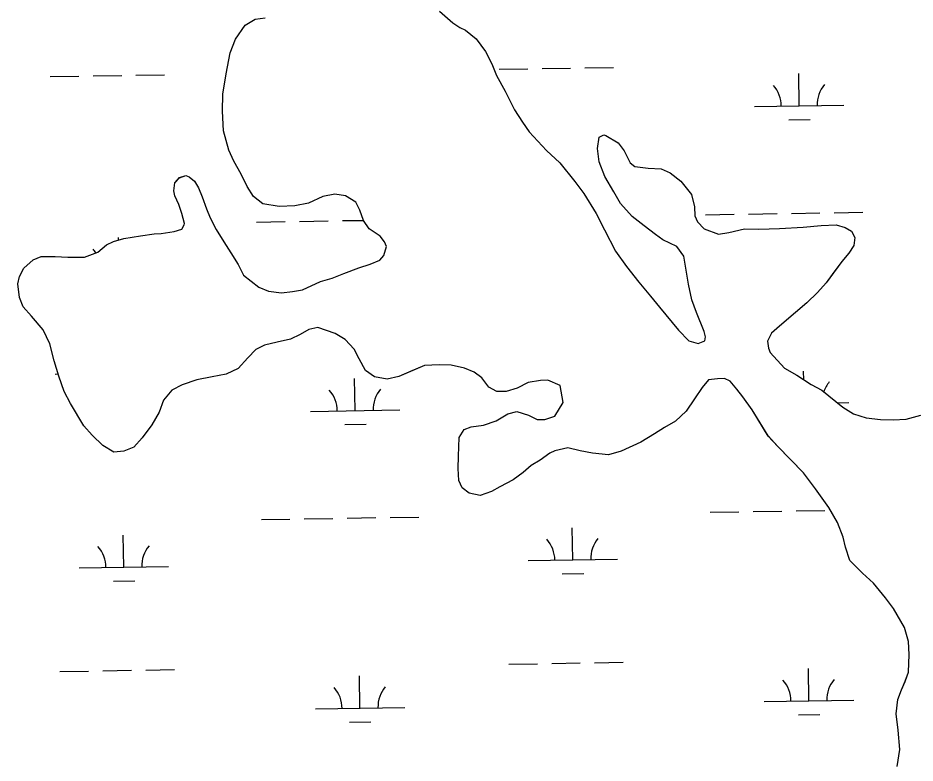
# Model space of a CAD drawing. Extents: x 3855477 to 3893699, y 299188 to 325115.
# Drawn here: x 3878598 to 3879601, y 308792 to 309625 of the extents above; entities that cross this region are included whole.
import ezdxf

# ---------------------------------------------------------------- set-up
doc = ezdxf.new("R2010")
doc.units = 0
doc.layers.add('V-TOPO-SHOR', color=7, linetype='Continuous')
doc.layers.add('V-WETL-SWMP', color=7, linetype='Continuous')

msp = doc.modelspace()

# ---------------------------------------------------------------- linework, layer by layer
at = {"layer": 'V-TOPO-SHOR'}
for points in [[(3879069.3, 309633), (3879084.3, 309620), (3879092.2, 309614.6), (3879098.4, 309611.9), (3879110.4, 309602.1), (3879120.7, 309587.7), (3879127.8, 309573.9), (3879132.9, 309561.1), (3879142.6, 309543.5), (3879153.3, 309522.8), (3879162, 309508.9), (3879169.7, 309498.2), (3879188.8, 309477.3), (3879203.9, 309463.3), (3879220.4, 309442.5), (3879230.7, 309429.1), (3879244.5, 309406.7), (3879253.7, 309388.6), (3879265.9, 309364.6), (3879278.3, 309347.5), (3879292.2, 309329.9), (3879305.1, 309314.3), (3879315.4, 309302), (3879336.6, 309276.3), (3879348, 309264.5), (3879358.5, 309261.2), (3879365.9, 309264.2), (3879366.5, 309268.9), (3879365, 309274.8), (3879356.4, 309296), (3879351.4, 309310.3), (3879347.5, 309327.8), (3879342.3, 309359), (3879334.6, 309369.7), (3879318.9, 309377.4), (3879310.6, 309383.3), (3879298.1, 309393.1), (3879284.5, 309403.3), (3879271.6, 309417.8), (3879264, 309431.1), (3879254.2, 309448.2), (3879247.7, 309464.6), (3879245.8, 309479.4), (3879247.6, 309492.1), (3879253, 309494.6), (3879255.1, 309494), (3879269.2, 309485.9), (3879275.9, 309476.8), (3879282.5, 309463.5), (3879287.7, 309459.2), (3879302.4, 309457.3), (3879317.2, 309456.5), (3879327.1, 309452.1), (3879339.1, 309443), (3879350.9, 309428), (3879354.4, 309414.2), (3879354.7, 309404.2), (3879357.8, 309397.3), (3879365, 309389.7), (3879381.2, 309383.6), (3879392.9, 309385.5), (3879410.4, 309389.4), (3879426.2, 309389.2)], [(3879002.5, 309354.6), (3879006.9, 309359.8), (3879010.2, 309369.8), (3879007.7, 309375.1), (3879003, 309381.5), (3878990.5, 309389.6), (3878984.4, 309398.7), (3878980.3, 309410.4), (3878975.8, 309419.5), (3878964.3, 309426.5), (3878952.2, 309428.3), (3878939, 309425.9), (3878923, 309418.3), (3878907.6, 309415.4), (3878890.2, 309414.7), (3878871.8, 309417.6), (3878861.4, 309425.7), (3878854.2, 309436.9), (3878847.6, 309450.8), (3878839.5, 309465.2), (3878833.9, 309477.4), (3878827.9, 309499.1), (3878826.8, 309521.3), (3878827.1, 309540.3), (3878830.7, 309562.9), (3878835.3, 309586.5), (3878841.4, 309601.7), (3878852.2, 309617.4), (3878863.4, 309624), (3878874.5, 309625.4)], [(3879168.3, 309217.7), (3879156.1, 309211.5), (3879143.9, 309207.5), (3879133.3, 309207.7), (3879124.5, 309212.6), (3879116.7, 309222.8), (3879107.9, 309229.3), (3879097.4, 309233.7), (3879082.2, 309237.1), (3879069, 309237.4), (3879052.6, 309236.6), (3879038.3, 309230.6), (3879023.9, 309224.5), (3879010.7, 309221.6), (3878996.5, 309223.9), (3878986.6, 309231), (3878979.5, 309244.3), (3878973.8, 309254.9), (3878964, 309265.7), (3878952.5, 309272.7), (3878933.1, 309279.4), (3878923.1, 309276.9), (3878913.5, 309271.3), (3878902.8, 309266.2), (3878888, 309262.8), (3878873.7, 309259.4), (3878864.1, 309254.8), (3878855, 309245.5), (3878844.2, 309233.5), (3878830.9, 309226.9), (3878815.1, 309224), (3878798.1, 309220.7), (3878781.7, 309215.1), (3878769.9, 309209), (3878760.8, 309198.1), (3878755.8, 309184.5), (3878747.6, 309170.4), (3878736.8, 309155.8), (3878727.7, 309145.4), (3878716.5, 309140.9), (3878705.4, 309140), (3878692.9, 309147.1), (3878681, 309159), (3878671.7, 309169.1), (3878656.8, 309194.2), (3878649.7, 309207.5), (3878643.7, 309225), (3878638.7, 309242), (3878633.8, 309261.1), (3878626.1, 309276.5), (3878613.2, 309292), (3878603.9, 309302.2), (3878599.9, 309312.8), (3878598, 309328.2), (3878599.8, 309336.1), (3878604.7, 309345.5), (3878614.9, 309354.8), (3878623.9, 309358.8), (3878639.7, 309358.5), (3878654, 309357.8), (3878672.4, 309358), (3878687.3, 309363.5), (3878696.9, 309371.7), (3878704.9, 309375.3), (3878716.6, 309378.8), (3878735.1, 309381.6), (3878750.4, 309384), (3878758.3, 309384.4), (3878772.6, 309386.7), (3878781.1, 309389.2), (3878783.8, 309393.9), (3878784.4, 309395.5), (3878781.4, 309406.6), (3878777.9, 309416.7), (3878773.3, 309426.3), (3878772.4, 309432.1), (3878773.6, 309441), (3878778.5, 309446.8), (3878785.9, 309449.3), (3878789.6, 309447.6), (3878795.3, 309442.8), (3878799.9, 309435.3), (3878803.9, 309425.2), (3878809, 309411.9), (3878813, 309401.8), (3878819.6, 309389), (3878828.3, 309375.2), (3878836, 309362.9), (3878844.2, 309349.6), (3878850.3, 309337.9), (3878867.5, 309324.4), (3878878, 309320), (3878892.7, 309318.1), (3878904.9, 309319.5), (3878916, 309321.4), (3878936.2, 309330.5), (3878949.4, 309334.5), (3878962.2, 309339.5), (3878979.2, 309346.1), (3878991.9, 309350.1), (3879002.5, 309354.6)], [(3879426.2, 309389.2), (3879449.4, 309389.8), (3879475.8, 309391.4), (3879495.9, 309393.2), (3879512.8, 309393.9), (3879522.7, 309391.1), (3879530, 309386.8), (3879533.6, 309379.8), (3879532.4, 309370.9), (3879527, 309362.5), (3879518.9, 309353.2), (3879510.2, 309341.2), (3879501.6, 309329.3), (3879491.9, 309318.4), (3879480.1, 309307), (3879467.2, 309296.1), (3879449.5, 309280.6), (3879440.4, 309272.9), (3879436, 309264), (3879436.9, 309256), (3879439, 309251.3), (3879455, 309233.6), (3879468.6, 309225.9), (3879484.7, 309215.6), (3879496.8, 309209.1), (3879520.1, 309190.2), (3879532.1, 309182.6), (3879546.3, 309178.1), (3879562.1, 309176.3), (3879576.3, 309176), (3879591.1, 309176.8), (3879607.5, 309181.2)], [(3879580.9, 308788.2), (3879583.9, 308807.2), (3879582.2, 308828.8), (3879579.9, 308847.3), (3879581.8, 308863.1), (3879585.6, 308874.1), (3879590, 308883.6), (3879593.4, 308894), (3879594.3, 308913.5), (3879593.5, 308928.3), (3879589, 308943.7), (3879576.7, 308965), (3879568, 308976.8), (3879554.6, 308993.4), (3879542.1, 309004.7), (3879528.1, 309018.6), (3879523.1, 309033.5), (3879520.7, 309044.6), (3879514.1, 309061.1), (3879504.4, 309078.1), (3879489.5, 309099), (3879476.1, 309116.6), (3879461.1, 309132.2), (3879447.6, 309146.2), (3879436.8, 309158), (3879418.8, 309187.3), (3879408.5, 309201.7), (3879401.8, 309210.3), (3879394.1, 309219.4), (3879387.8, 309222.1), (3879379.9, 309221.7), (3879369.9, 309220.9), (3879362.8, 309212), (3879354.2, 309199.5), (3879345, 309185.5), (3879333.2, 309174.6), (3879320.9, 309167.4), (3879309.7, 309160.2), (3879294.2, 309151), (3879272.4, 309140.9), (3879258.1, 309136.9), (3879240.2, 309138.8), (3879226.5, 309141.2), (3879212.9, 309144.6), (3879198.1, 309141.2), (3879192.7, 309138.6), (3879182, 309130.9), (3879171.9, 309124.8), (3879162.8, 309117), (3879151.6, 309108.8), (3879136.7, 309101.1), (3879127.6, 309096), (3879114.9, 309091.5), (3879102.3, 309093.8), (3879094.5, 309099.8), (3879090.9, 309108.3), (3879090.1, 309121.5), (3879090.4, 309135.2), (3879091.3, 309156.3), (3879096.7, 309165.2), (3879104.7, 309168.2), (3879118.4, 309170), (3879132.7, 309175), (3879145.5, 309182.7), (3879155.6, 309185.2), (3879168.7, 309181.3), (3879178.6, 309176.3), (3879187.1, 309176.2), (3879198.2, 309180.2), (3879207.5, 309195.3), (3879204.1, 309214.4), (3879190.5, 309220.4), (3879182.1, 309220), (3879168.3, 309217.7)]]:
    msp.add_lwpolyline(points, dxfattribs=at)
at = {"layer": 'V-WETL-SWMP'}
for p, q in [((3879069.3, 309633), (3879084.3, 309620)), ((3878852.2, 309617.4), (3878863.4, 309624)), ((3878863.4, 309624), (3878874.5, 309625.4)), ((3878841.4, 309601.7), (3878852.2, 309617.4)), ((3879084.3, 309620), (3879092.2, 309614.6)), ((3879092.2, 309614.6), (3879098.4, 309611.9)), ((3879098.4, 309611.9), (3879110.4, 309602.1)), ((3878835.3, 309586.5), (3878841.4, 309601.7)), ((3879110.4, 309602.1), (3879120.7, 309587.7)), ((3878830.7, 309562.9), (3878835.3, 309586.5)), ((3879120.7, 309587.7), (3879127.8, 309573.9)), ((3879127.8, 309573.9), (3879132.9, 309561.1)), ((3878827.1, 309540.3), (3878830.7, 309562.9)), ((3879135.9, 309568), (3879167.9, 309568.6)), ((3879183.9, 309568.8), (3879215.9, 309569.3)), ((3879231.9, 309569.6), (3879263.9, 309570.1)), ((3879471.4, 309527.1), (3879470.9, 309563.1)), ((3878634, 309559.9), (3878666, 309560.4)), ((3878682, 309560.6), (3878714, 309561.2)), ((3878730, 309561.4), (3878762, 309561.9)), ((3879132.9, 309561.1), (3879142.6, 309543.5)), ((3879142.6, 309543.5), (3879153.3, 309522.8)), ((3878826.8, 309521.3), (3878827.1, 309540.3)), ((3879153.3, 309522.8), (3879162, 309508.9)), ((3879421.5, 309526.3), (3879521.4, 309527.9)), ((3878827.9, 309499.1), (3878826.8, 309521.3)), ((3879162, 309508.9), (3879169.7, 309498.2)), ((3879459.7, 309511.4), (3879483.7, 309511.8)), ((3878833.9, 309477.4), (3878827.9, 309499.1)), ((3879169.7, 309498.2), (3879188.8, 309477.3)), ((3879245.8, 309479.4), (3879247.6, 309492.1)), ((3879247.6, 309492.1), (3879253, 309494.6)), ((3879253, 309494.6), (3879255.1, 309494)), ((3879255.1, 309494), (3879269.2, 309485.9)), ((3879269.2, 309485.9), (3879275.9, 309476.8)), ((3878839.5, 309465.2), (3878833.9, 309477.4)), ((3879188.8, 309477.3), (3879203.9, 309463.3)), ((3879247.7, 309464.6), (3879245.8, 309479.4)), ((3879275.9, 309476.8), (3879282.5, 309463.5)), ((3878847.6, 309450.8), (3878839.5, 309465.2)), ((3879203.9, 309463.3), (3879220.4, 309442.5)), ((3879254.2, 309448.2), (3879247.7, 309464.6)), ((3879282.5, 309463.5), (3879287.7, 309459.2)), ((3879287.7, 309459.2), (3879302.4, 309457.3)), ((3879302.4, 309457.3), (3879317.2, 309456.5)), ((3879317.2, 309456.5), (3879327.1, 309452.1)), ((3879327.1, 309452.1), (3879339.1, 309442.9)), ((3878773.6, 309441), (3878778.5, 309446.7)), ((3878778.5, 309446.7), (3878785.9, 309449.3)), ((3878785.9, 309449.3), (3878789.6, 309447.6)), ((3878789.6, 309447.6), (3878795.3, 309442.8)), ((3878795.3, 309442.8), (3878799.9, 309435.3)), ((3878854.2, 309436.9), (3878847.6, 309450.8)), ((3879220.4, 309442.5), (3879230.7, 309429.1)), ((3879264, 309431.1), (3879254.2, 309448.2)), ((3879339.1, 309442.9), (3879350.9, 309428)), ((3878772.4, 309432.1), (3878773.6, 309441)), ((3878773.3, 309426.3), (3878772.4, 309432.1)), ((3878799.9, 309435.3), (3878803.9, 309425.2)), ((3878861.4, 309425.7), (3878854.2, 309436.9)), ((3878777.9, 309416.7), (3878773.3, 309426.3)), ((3878803.9, 309425.2), (3878809, 309411.9)), ((3878871.8, 309417.6), (3878861.4, 309425.7)), ((3878939, 309425.9), (3878923, 309418.3)), ((3878952.2, 309428.3), (3878939, 309425.9)), ((3878964.3, 309426.5), (3878952.2, 309428.3)), ((3878975.8, 309419.4), (3878964.3, 309426.5)), ((3879230.7, 309429.1), (3879244.5, 309406.7)), ((3879271.6, 309417.8), (3879264, 309431.1)), ((3879350.9, 309428), (3879354.4, 309414.2)), ((3878781.4, 309406.6), (3878777.9, 309416.7)), ((3878809, 309411.9), (3878813, 309401.8)), ((3878890.2, 309414.7), (3878871.8, 309417.6)), ((3878907.6, 309415.4), (3878890.2, 309414.7)), ((3878923, 309418.3), (3878907.6, 309415.4)), ((3878980.3, 309410.4), (3878975.8, 309419.4)), ((3879284.5, 309403.3), (3879271.6, 309417.8)), ((3879354.4, 309414.2), (3879354.7, 309404.2)), ((3878784.4, 309395.5), (3878781.4, 309406.6)), ((3878813, 309401.8), (3878819.6, 309389)), ((3878984.4, 309398.7), (3878980.3, 309410.4)), ((3879244.5, 309406.7), (3879253.7, 309388.6)), ((3879298.1, 309393.1), (3879284.5, 309403.3)), ((3879354.7, 309404.2), (3879357.8, 309397.3)), ((3879366.6, 309405.3), (3879398.6, 309405.8)), ((3879414.6, 309406.1), (3879446.6, 309406.6)), ((3879462.6, 309406.8), (3879494.6, 309407.4)), ((3879510.6, 309407.6), (3879542.5, 309408.1)), ((3878781.1, 309389.2), (3878783.8, 309393.9)), ((3878783.8, 309393.9), (3878784.4, 309395.5)), ((3878864.7, 309397.1), (3878896.7, 309397.6)), ((3878912.7, 309397.9), (3878944.7, 309398.4)), ((3878960.7, 309398.7), (3878984.2, 309399)), ((3878990.5, 309389.6), (3878984.4, 309398.7)), ((3879310.6, 309383.3), (3879298.1, 309393.1)), ((3879357.8, 309397.3), (3879365, 309389.7)), ((3879475.8, 309391.4), (3879495.9, 309393.2)), ((3879495.9, 309393.2), (3879512.8, 309393.9)), ((3879512.8, 309393.9), (3879522.7, 309391.1)), ((3878735.1, 309381.6), (3878750.4, 309384)), ((3878750.4, 309384), (3878758.3, 309384.3)), ((3878758.3, 309384.3), (3878772.6, 309386.7)), ((3878772.6, 309386.7), (3878781.1, 309389.2)), ((3878819.6, 309389), (3878828.3, 309375.2)), ((3879003, 309381.5), (3878990.5, 309389.6)), ((3879253.7, 309388.6), (3879265.9, 309364.6)), ((3879318.9, 309377.4), (3879310.6, 309383.3)), ((3879365, 309389.7), (3879381.2, 309383.6)), ((3879381.2, 309383.6), (3879392.9, 309385.5)), ((3879392.9, 309385.5), (3879410.4, 309389.4)), ((3879410.4, 309389.4), (3879426.2, 309389.2)), ((3879426.2, 309389.2), (3879449.4, 309389.8)), ((3879449.4, 309389.8), (3879475.8, 309391.4)), ((3879522.7, 309391.1), (3879530, 309386.8)), ((3879530, 309386.8), (3879533.6, 309379.8)), ((3878687.3, 309363.5), (3878696.9, 309371.7)), ((3878696.9, 309371.7), (3878704.9, 309375.3)), ((3878704.9, 309375.3), (3878716.6, 309378.8)), ((3878710.4, 309376.9), (3878710.4, 309379.8)), ((3878716.6, 309378.8), (3878735.1, 309381.6)), ((3878828.3, 309375.2), (3878836, 309362.9)), ((3879007.7, 309375.1), (3879003, 309381.5)), ((3879010.2, 309369.8), (3879007.7, 309375.1)), ((3879334.6, 309369.7), (3879318.9, 309377.4)), ((3879533.6, 309379.8), (3879532.4, 309370.9)), ((3878672.4, 309357.9), (3878687.3, 309363.5)), ((3878836, 309362.9), (3878844.2, 309349.6)), ((3879006.9, 309359.8), (3879010.2, 309369.8)), ((3879265.9, 309364.6), (3879278.3, 309347.5)), ((3879342.3, 309359), (3879334.6, 309369.7)), ((3879527, 309362.5), (3879518.9, 309353.2)), ((3879532.4, 309370.9), (3879527, 309362.5)), ((3878604.7, 309345.5), (3878614.9, 309354.8)), ((3878614.9, 309354.8), (3878623.9, 309358.8)), ((3878623.9, 309358.8), (3878639.7, 309358.5)), ((3878639.7, 309358.5), (3878654, 309357.8)), ((3878654, 309357.8), (3878672.4, 309357.9)), ((3878991.9, 309350.1), (3879002.5, 309354.6)), ((3879002.5, 309354.6), (3879006.9, 309359.8)), ((3879347.5, 309327.8), (3879342.3, 309359)), ((3879518.9, 309353.2), (3879501.6, 309329.2)), ((3878599.8, 309336.1), (3878604.7, 309345.5)), ((3878844.2, 309349.6), (3878850.3, 309337.9)), ((3878962.2, 309339.5), (3878979.2, 309346.1)), ((3878979.2, 309346.1), (3878991.9, 309350.1)), ((3879278.3, 309347.5), (3879292.2, 309329.9)), ((3878598, 309328.2), (3878599.8, 309336.1)), ((3878850.3, 309337.9), (3878867.5, 309324.4)), ((3878936.2, 309330.5), (3878949.4, 309334.5)), ((3878949.4, 309334.5), (3878962.2, 309339.5)), ((3878599.9, 309312.8), (3878598, 309328.2)), ((3878867.5, 309324.4), (3878878, 309319.9)), ((3878916, 309321.4), (3878936.2, 309330.5)), ((3879292.2, 309329.9), (3879305.1, 309314.3)), ((3879351.4, 309310.3), (3879347.5, 309327.8)), ((3879501.6, 309329.2), (3879491.9, 309318.3)), ((3878603.9, 309302.2), (3878599.9, 309312.8)), ((3878878, 309319.9), (3878892.7, 309318.1)), ((3878892.7, 309318.1), (3878904.9, 309319.5)), ((3878904.9, 309319.5), (3878916, 309321.4)), ((3879305.1, 309314.3), (3879315.4, 309302)), ((3879491.9, 309318.3), (3879480.1, 309307)), ((3878613.2, 309292), (3878603.9, 309302.2)), ((3879315.4, 309302), (3879336.6, 309276.3)), ((3879356.4, 309296), (3879351.4, 309310.3)), ((3879480.1, 309307), (3879467.2, 309296.1)), ((3878626.1, 309276.5), (3878613.2, 309292)), ((3879365, 309274.8), (3879356.4, 309296)), ((3879467.2, 309296.1), (3879449.5, 309280.6)), ((3878633.8, 309261.1), (3878626.1, 309276.5)), ((3878923.1, 309276.9), (3878913.5, 309271.3)), ((3878933.1, 309279.4), (3878923.1, 309276.9)), ((3878952.5, 309272.7), (3878933.1, 309279.4)), ((3878964, 309265.7), (3878952.5, 309272.7)), ((3879336.6, 309276.3), (3879348, 309264.5)), ((3879366.5, 309268.9), (3879365, 309274.8)), ((3879440.4, 309272.9), (3879436, 309264)), ((3879449.5, 309280.6), (3879440.4, 309272.9)), ((3878888, 309262.8), (3878873.7, 309259.4)), ((3878902.8, 309266.2), (3878888, 309262.8)), ((3878913.5, 309271.3), (3878902.8, 309266.2)), ((3878973.8, 309254.9), (3878964, 309265.7)), ((3879348, 309264.5), (3879358.5, 309261.2)), ((3879358.5, 309261.2), (3879365.9, 309264.2)), ((3879365.9, 309264.2), (3879366.5, 309268.9)), ((3879436, 309264), (3879437, 309256)), ((3878638.7, 309242), (3878633.8, 309261.1)), ((3878864.1, 309254.8), (3878855, 309245.5)), ((3878873.7, 309259.4), (3878864.1, 309254.8)), ((3878979.5, 309244.3), (3878973.8, 309254.9)), ((3879437, 309256), (3879439, 309251.3)), ((3878643.7, 309225), (3878638.7, 309242)), ((3878855, 309245.5), (3878844.2, 309233.5)), ((3878986.6, 309231), (3878979.5, 309244.3)), ((3879439, 309251.3), (3879455, 309233.6)), ((3878844.2, 309233.5), (3878830.9, 309226.9)), ((3879052.6, 309236.6), (3879023.9, 309224.5)), ((3879069, 309237.4), (3879052.6, 309236.6)), ((3879082.2, 309237.1), (3879069, 309237.4)), ((3879097.4, 309233.7), (3879082.2, 309237.1)), ((3879107.9, 309229.3), (3879097.4, 309233.7)), ((3879455, 309233.6), (3879468.6, 309225.9)), ((3878639.5, 309227.2), (3878643, 309227.3)), ((3878649.7, 309207.5), (3878643.7, 309225)), ((3878815.1, 309224), (3878798.1, 309220.7)), ((3878830.9, 309226.9), (3878815.1, 309224)), ((3878975, 309186.3), (3878974.4, 309222.3)), ((3878996.5, 309223.9), (3878986.6, 309231)), ((3879010.7, 309221.6), (3878996.5, 309223.9)), ((3879023.9, 309224.5), (3879010.7, 309221.6)), ((3879116.7, 309222.8), (3879107.9, 309229.3)), ((3879124.5, 309212.6), (3879116.7, 309222.8)), ((3879379.9, 309221.7), (3879369.9, 309220.9)), ((3879387.8, 309222.1), (3879379.9, 309221.7)), ((3879394.1, 309219.4), (3879387.8, 309222.1)), ((3879468.6, 309225.9), (3879484.7, 309215.6)), ((3879476.4, 309220.9), (3879476.3, 309230.4)), ((3878781.7, 309215.1), (3878769.9, 309209)), ((3878798.1, 309220.7), (3878781.7, 309215.1)), ((3879133.3, 309207.7), (3879124.5, 309212.6)), ((3879156.1, 309211.5), (3879143.9, 309207.5)), ((3879168.3, 309217.7), (3879156.1, 309211.5)), ((3879182.1, 309220), (3879168.3, 309217.7)), ((3879190.5, 309220.4), (3879182.1, 309220)), ((3879204.1, 309214.4), (3879190.5, 309220.4)), ((3879207.5, 309195.3), (3879204.1, 309214.4)), ((3879362.8, 309212), (3879354.2, 309199.5)), ((3879369.9, 309220.9), (3879362.8, 309212)), ((3879401.8, 309210.3), (3879394.1, 309219.4)), ((3879484.7, 309215.6), (3879496.8, 309209.1)), ((3878656.8, 309194.2), (3878649.7, 309207.5)), ((3878769.9, 309209), (3878760.8, 309198.1)), ((3879143.9, 309207.5), (3879133.3, 309207.7)), ((3879408.5, 309201.7), (3879401.8, 309210.3)), ((3879418.8, 309187.3), (3879408.5, 309201.7)), ((3879496.8, 309209.1), (3879520.2, 309190.2)), ((3878671.7, 309169.1), (3878656.8, 309194.2)), ((3878760.8, 309198.1), (3878755.8, 309184.5)), ((3879198.2, 309180.2), (3879207.5, 309195.3)), ((3879354.2, 309199.5), (3879345, 309185.5)), ((3879514.1, 309195), (3879526.9, 309195.3)), ((3878755.8, 309184.5), (3878747.6, 309170.4)), ((3878925, 309185.4), (3879025, 309187.1)), ((3879132.7, 309175), (3879145.5, 309182.7)), ((3879145.5, 309182.7), (3879155.6, 309185.2)), ((3879155.6, 309185.2), (3879168.7, 309181.3)), ((3879168.7, 309181.3), (3879178.6, 309176.3)), ((3879345, 309185.5), (3879333.2, 309174.6)), ((3879436.8, 309157.9), (3879418.8, 309187.3)), ((3879520.2, 309190.2), (3879532.1, 309182.6)), ((3879532.1, 309182.6), (3879546.3, 309178.1)), ((3879591.1, 309176.8), (3879607.5, 309181.2)), ((3879118.4, 309170), (3879132.7, 309175)), ((3879178.6, 309176.3), (3879187.1, 309176.2)), ((3879187.1, 309176.2), (3879198.2, 309180.2)), ((3879333.2, 309174.6), (3879320.9, 309167.4)), ((3879546.3, 309178.1), (3879562.1, 309176.3)), ((3879562.1, 309176.3), (3879576.3, 309176)), ((3879576.3, 309176), (3879591.1, 309176.8)), ((3878681, 309158.9), (3878671.7, 309169.1)), ((3878747.6, 309170.4), (3878736.8, 309155.8)), ((3878963.3, 309170.6), (3878987.3, 309171)), ((3879091.3, 309156.3), (3879096.7, 309165.1)), ((3879096.7, 309165.1), (3879104.7, 309168.2)), ((3879104.7, 309168.2), (3879118.4, 309170)), ((3879320.9, 309167.4), (3879309.7, 309160.2)), ((3878692.9, 309147.1), (3878681, 309158.9)), ((3878736.8, 309155.8), (3878727.7, 309145.4)), ((3879090.4, 309135.2), (3879091.3, 309156.3)), ((3879294.2, 309151), (3879272.4, 309140.9)), ((3879309.7, 309160.2), (3879294.2, 309151)), ((3879447.6, 309146.1), (3879436.8, 309157.9)), ((3878705.4, 309140), (3878692.9, 309147.1)), ((3878727.7, 309145.4), (3878716.5, 309140.9)), ((3879198.1, 309141.2), (3879192.7, 309138.6)), ((3879212.9, 309144.6), (3879198.1, 309141.2)), ((3879226.5, 309141.2), (3879212.9, 309144.6)), ((3879240.2, 309138.8), (3879226.5, 309141.2)), ((3879476.1, 309116.6), (3879447.6, 309146.1)), ((3878716.5, 309140.9), (3878705.4, 309140)), ((3879090.1, 309121.5), (3879090.4, 309135.2)), ((3879192.7, 309138.6), (3879182, 309130.9)), ((3879258.1, 309136.9), (3879240.2, 309138.8)), ((3879272.4, 309140.9), (3879258.1, 309136.9)), ((3879090.9, 309108.3), (3879090.1, 309121.5)), ((3879171.9, 309124.8), (3879162.8, 309117)), ((3879182, 309130.9), (3879171.9, 309124.8)), ((3879162.8, 309117), (3879151.6, 309108.8)), ((3879489.5, 309099), (3879476.1, 309116.6)), ((3879094.5, 309099.8), (3879090.9, 309108.3)), ((3879136.7, 309101.1), (3879127.6, 309096)), ((3879151.6, 309108.8), (3879136.7, 309101.1)), ((3879102.3, 309093.8), (3879094.5, 309099.8)), ((3879114.9, 309091.5), (3879102.3, 309093.8)), ((3879127.6, 309096), (3879114.9, 309091.5)), ((3879504.4, 309078.1), (3879489.5, 309099)), ((3879372, 309072.6), (3879404, 309073.2)), ((3879420, 309073.4), (3879452, 309073.9)), ((3879468, 309074.2), (3879500, 309074.7)), ((3879514.1, 309061.1), (3879504.4, 309078.1)), ((3878870.2, 309064.5), (3878902.1, 309065)), ((3878918.1, 309065.3), (3878950.1, 309065.8)), ((3878966.1, 309066), (3878998.1, 309066.6)), ((3879014.1, 309066.8), (3879046.1, 309067.3)), ((3879520.7, 309044.6), (3879514.1, 309061.1)), ((3879218.2, 309019.4), (3879217.7, 309055.4)), ((3878716.4, 309011.2), (3878715.8, 309047.2)), ((3879523.1, 309033.5), (3879520.7, 309044.6)), ((3879528.1, 309018.6), (3879523.1, 309033.5)), ((3878666.4, 309010.4), (3878766.4, 309012)), ((3879168.3, 309018.6), (3879268.2, 309020.2)), ((3879542.1, 309004.7), (3879528.1, 309018.6)), ((3879206.5, 309003.8), (3879230.5, 309004.2)), ((3879554.6, 308993.4), (3879542.1, 309004.7)), ((3878704.7, 308995.6), (3878728.7, 308996)), ((3879568, 308976.8), (3879554.6, 308993.4)), ((3879576.7, 308965), (3879568, 308976.8)), ((3879589, 308943.7), (3879576.7, 308965)), ((3879593.5, 308928.3), (3879589, 308943.7)), ((3879594.3, 308913.5), (3879593.5, 308928.3)), ((3879593.4, 308894), (3879594.3, 308913.5)), ((3879146.7, 308902.8), (3879178.7, 308903.3)), ((3879194.7, 308903.6), (3879226.7, 308904.1)), ((3879242.7, 308904.3), (3879274.7, 308904.9)), ((3878644.9, 308894.6), (3878676.9, 308895.1)), ((3878692.9, 308895.4), (3878724.9, 308895.9)), ((3878740.9, 308896.2), (3878772.9, 308896.7)), ((3879482.3, 308861.8), (3879481.7, 308897.8)), ((3879590, 308883.5), (3879593.4, 308894)), ((3878980.4, 308853.6), (3878979.9, 308889.6)), ((3879585.6, 308874.1), (3879590, 308883.5)), ((3879581.8, 308863.1), (3879585.6, 308874.1)), ((3879432.3, 308861), (3879532.3, 308862.6)), ((3879579.9, 308847.3), (3879581.8, 308863.1)), ((3878930.5, 308852.8), (3879030.4, 308854.4)), ((3879470.5, 308846.2), (3879494.5, 308846.6)), ((3879582.2, 308828.8), (3879579.9, 308847.3)), ((3878968.7, 308838), (3878992.7, 308838.4)), ((3879583.9, 308807.2), (3879582.2, 308828.8)), ((3879580.9, 308788.2), (3879583.9, 308807.2))]:
    msp.add_line(p, q, dxfattribs=at)
for centre, start, end in [((3879416.2, 309526.6), 0.1615, 41.7052), ((3879526.7, 309528.4), 140.1615, 181.7052), ((3878655.7, 309343.4), 33.1903, 41.7052), ((3879532.1, 309195.8), 140.1615, 160.7743), ((3878919.8, 309185.8), 0.1615, 41.7052), ((3879030.3, 309187.6), 140.1615, 181.7052), ((3879163, 309019), 0.1615, 41.7052), ((3879273.5, 309020.8), 140.1615, 181.7052), ((3878661.2, 309010.8), 0.1615, 41.7052), ((3878771.6, 309012.6), 140.1615, 181.7052), ((3879427, 308861.4), 0.1615, 41.7052), ((3879537.5, 308863.2), 140.1615, 181.7052), ((3878925.2, 308853.2), 0.1615, 41.7052), ((3879035.7, 308855), 140.1615, 181.7052)]:
    msp.add_arc(centre, 35.2, start, end, dxfattribs=at)

doc.saveas('drawing.dxf')
